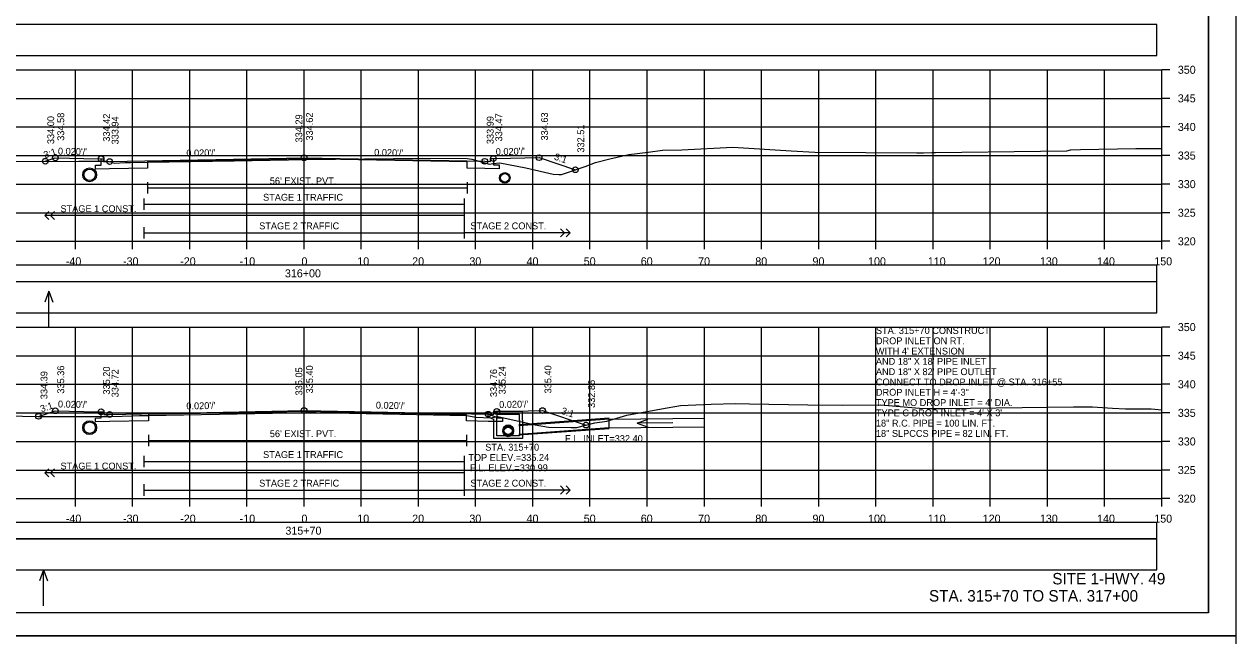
# Model space of a CAD drawing. Extents: x 1368122 to 1710785, y 373130 to 557566.
# Drawn here: x 1369306.6 to 1369518.5, y 375263.7 to 375370.7 of the extents above; entities that cross this region are included whole.
import ezdxf

# ---------------------------------------------------------------- set-up
doc = ezdxf.new("R2010")
doc.units = 0
for name, color, linetype in [('R_Alt Surface', 7, 'Continuous'), ('R_Axis', 7, 'Continuous'), ('R_Axis Annot', 7, 'Continuous'), ('R_Border', 7, 'Continuous'), ('R_Draft', 7, 'Continuous'), ('R_Exist Surface', 7, 'Continuous'), ('R_Fin Surface', 7, 'Continuous'), ('R_Grid', 7, 'Continuous'), ('R_No Plot', 7, 'Continuous'), ('R_Striping', 7, 'Continuous'), ('R_Water', 7, 'Continuous'), ('R_Water Annot', 7, 'Continuous'), ('R_Xsect Elev', 7, 'Continuous'), ('R_Xsect Slope', 7, 'Continuous')]:
    doc.layers.add(name, color=color, linetype=linetype)

msp = doc.modelspace()

# ---------------------------------------------------------------- linework, layer by layer
for points in [[(1369206.41, 375365.21), (1369504.71, 375365.21), (1369504.71, 375370.63), (1369206.41, 375370.63)], [(1369206.41, 375325.68), (1369504.71, 375325.68), (1369504.71, 375328.5), (1369206.41, 375328.5)], [(1369206.41, 375320.21), (1369504.71, 375320.21), (1369504.71, 375325.63), (1369206.41, 375325.63)], [(1369206.41, 375280.68), (1369504.71, 375280.68), (1369504.71, 375283.5), (1369206.41, 375283.5)], [(1369206.41, 375275.21), (1369504.71, 375275.21), (1369504.71, 375280.63), (1369206.41, 375280.63)]]:
    msp.add_lwpolyline(points, close=True)
at = {"layer": 'R_Alt Surface'}
for points in [[(1369388.66, 375347.16), (1369388.66, 375346.07), (1369389.66, 375346.05), (1369389.66, 375345.38), (1369387.16, 375345.43), (1369384.08, 375345.49), (1369384.08, 375346.57), (1369355.56, 375347.14), (1369328.2, 375346.59), (1369328.2, 375345.51), (1369321.56, 375345.38), (1369319.06, 375345.33), (1369319.06, 375346), (1369320.06, 375346.02), (1369320.06, 375347.11)], [(1369328.2, 375343.06), (1369328.2, 375341.06)], [(1369384.08, 375343.06), (1369384.08, 375341.06)], [(1369328.2, 375342.06), (1369384.08, 375342.06)], [(1369389.26, 375302.93), (1369389.26, 375301.84), (1369390.26, 375301.82), (1369390.26, 375301.15), (1369387.76, 375301.2), (1369383.96, 375301.28), (1369383.96, 375302.36), (1369355.56, 375302.92), (1369328.34, 375302.38), (1369328.33, 375301.3), (1369321.56, 375301.16), (1369319.06, 375301.11), (1369319.06, 375301.78), (1369320.06, 375301.8), (1369320.06, 375302.89)], [(1369328.34, 375298.84), (1369328.34, 375296.84)], [(1369328.34, 375297.84), (1369383.96, 375297.84)], [(1369383.96, 375298.84), (1369383.96, 375296.84)]]:
    msp.add_lwpolyline(points, dxfattribs=at)
at = {"layer": 'R_Axis'}
for p, q in [((1369505.56, 375332.69), (1369505.56, 375362.69)), ((1369506.96, 375362.69), (1369505.56, 375362.69)), ((1369506.96, 375357.69), (1369505.56, 375357.69)), ((1369506.96, 375352.69), (1369505.56, 375352.69)), ((1369506.96, 375347.69), (1369505.56, 375347.69)), ((1369506.96, 375342.69), (1369505.56, 375342.69)), ((1369506.96, 375337.69), (1369505.56, 375337.69)), ((1369205.56, 375332.69), (1369505.56, 375332.69)), ((1369315.56, 375331.29), (1369315.56, 375332.69)), ((1369325.56, 375331.29), (1369325.56, 375332.69)), ((1369335.56, 375331.29), (1369335.56, 375332.69)), ((1369345.56, 375331.29), (1369345.56, 375332.69)), ((1369355.56, 375331.29), (1369355.56, 375332.69)), ((1369365.56, 375331.29), (1369365.56, 375332.69)), ((1369375.56, 375331.29), (1369375.56, 375332.69)), ((1369385.56, 375331.29), (1369385.56, 375332.69)), ((1369395.56, 375331.29), (1369395.56, 375332.69)), ((1369405.56, 375331.29), (1369405.56, 375332.69)), ((1369415.56, 375331.29), (1369415.56, 375332.69)), ((1369425.56, 375331.29), (1369425.56, 375332.69)), ((1369435.56, 375331.29), (1369435.56, 375332.69)), ((1369445.56, 375331.29), (1369445.56, 375332.69)), ((1369455.56, 375331.29), (1369455.56, 375332.69)), ((1369465.56, 375331.29), (1369465.56, 375332.69)), ((1369475.56, 375331.29), (1369475.56, 375332.69)), ((1369485.56, 375331.29), (1369485.56, 375332.69)), ((1369495.56, 375331.29), (1369495.56, 375332.69)), ((1369505.56, 375331.29), (1369505.56, 375332.69)), ((1369506.96, 375332.69), (1369505.56, 375332.69)), ((1369505.56, 375287.69), (1369505.56, 375317.69)), ((1369506.96, 375317.69), (1369505.56, 375317.69)), ((1369506.96, 375312.69), (1369505.56, 375312.69)), ((1369506.96, 375307.69), (1369505.56, 375307.69)), ((1369506.96, 375302.69), (1369505.56, 375302.69)), ((1369506.96, 375297.69), (1369505.56, 375297.69)), ((1369506.96, 375292.69), (1369505.56, 375292.69)), ((1369205.56, 375287.69), (1369505.56, 375287.69)), ((1369315.56, 375286.29), (1369315.56, 375287.69)), ((1369325.56, 375286.29), (1369325.56, 375287.69)), ((1369335.56, 375286.29), (1369335.56, 375287.69)), ((1369345.56, 375286.29), (1369345.56, 375287.69)), ((1369355.56, 375286.29), (1369355.56, 375287.69)), ((1369365.56, 375286.29), (1369365.56, 375287.69)), ((1369375.56, 375286.29), (1369375.56, 375287.69)), ((1369385.56, 375286.29), (1369385.56, 375287.69)), ((1369395.56, 375286.29), (1369395.56, 375287.69)), ((1369405.56, 375286.29), (1369405.56, 375287.69)), ((1369415.56, 375286.29), (1369415.56, 375287.69)), ((1369425.56, 375286.29), (1369425.56, 375287.69)), ((1369435.56, 375286.29), (1369435.56, 375287.69)), ((1369445.56, 375286.29), (1369445.56, 375287.69)), ((1369455.56, 375286.29), (1369455.56, 375287.69)), ((1369465.56, 375286.29), (1369465.56, 375287.69)), ((1369475.56, 375286.29), (1369475.56, 375287.69)), ((1369485.56, 375286.29), (1369485.56, 375287.69)), ((1369495.56, 375286.29), (1369495.56, 375287.69)), ((1369505.56, 375286.29), (1369505.56, 375287.69)), ((1369506.96, 375287.69), (1369505.56, 375287.69))]:
    msp.add_line(p, q, dxfattribs=at)
at = {"layer": 'R_Border'}
for q in [(1369513.74, 375473.15), (1369197.56, 375267.69)]:
    msp.add_line((1369513.74, 375267.69), q, dxfattribs=at)
at = {"layer": 'R_Exist Surface'}
for points in [[(1369303.59, 375346.64), (1369316.18, 375346.72), (1369321.13, 375346.7), (1369321.78, 375346.58), (1369322.34, 375346.38), (1369324.3, 375346.45), (1369325.18, 375346.47), (1369328.2, 375346.51), (1369343.33, 375346.76), (1369355.96, 375346.99), (1369376.3, 375347.22), (1369384.08, 375347.2), (1369384.9, 375347.07), (1369387.98, 375346.18), (1369388.56, 375346.27), (1369389.8, 375346.44), (1369394.33, 375345.56), (1369399.12, 375344.45), (1369400.11, 375344.4), (1369400.59, 375344.39), (1369404.71, 375345.77), (1369406.54, 375346.48), (1369409.05, 375347.09), (1369412.34, 375347.86), (1369415.72, 375348.3), (1369418.23, 375348.62), (1369421.63, 375348.69), (1369430.57, 375349.13), (1369440.76, 375348.54), (1369444.86, 375348.3), (1369462.74, 375348.19), (1369463.86, 375348.18), (1369465.33, 375348.2), (1369466, 375348.2), (1369484.34, 375348.43), (1369488.93, 375348.5), (1369489.58, 375348.69), (1369489.66, 375348.71), (1369491.33, 375348.72), (1369501.04, 375348.91), (1369503.97, 375348.9), (1369505.56, 375348.9)], [(1369295.49, 375302.35), (1369308.99, 375302.08), (1369321.89, 375302.07), (1369325.61, 375302.17), (1369326.8, 375302.24), (1369328.19, 375302.23), (1369328.34, 375302.23), (1369350.06, 375302.64), (1369356.2, 375302.76), (1369357.68, 375302.74), (1369383.96, 375302.22), (1369385.66, 375301.95), (1369388.18, 375301.83), (1369389.19, 375301.99), (1369389.47, 375302.08), (1369395.96, 375300.6), (1369398.29, 375300.17), (1369402.21, 375300.14), (1369403.26, 375300.13), (1369406.41, 375300.95), (1369408.53, 375301.26), (1369411.99, 375302.31), (1369418.06, 375303.42), (1369421.37, 375303.95), (1369426.78, 375304.19), (1369430.99, 375304.34), (1369433.43, 375304.28), (1369443.63, 375304.11), (1369449.72, 375304.06), (1369456.45, 375304.1), (1369463.2, 375303.53), (1369464.54, 375303.43), (1369467.6, 375303.46), (1369490.13, 375303.76), (1369493.46, 375303.74), (1369496.94, 375303.49), (1369499.19, 375303.37), (1369503.72, 375303.38), (1369505.56, 375303.24)]]:
    msp.add_lwpolyline(points, dxfattribs=at)
at = {"layer": 'R_Fin Surface'}
for points in [[(1369310.31, 375346.69), (1369312.06, 375347.27), (1369317.06, 375347.17), (1369320.06, 375347.11), (1369320.56, 375347.11), (1369320.56, 375346.61), (1369321.56, 375346.63), (1369355.56, 375347.31), (1369387.16, 375346.68), (1369388.16, 375346.66), (1369388.16, 375347.16), (1369388.66, 375347.16), (1369391.66, 375347.22), (1369396.66, 375347.32), (1369403, 375345.2)], [(1369309.13, 375302.08), (1369312.06, 375303.05), (1369317.06, 375302.95), (1369320.06, 375302.89), (1369320.56, 375302.89), (1369320.56, 375302.39), (1369321.56, 375302.41), (1369355.56, 375303.09), (1369387.76, 375302.45), (1369388.76, 375302.43), (1369388.76, 375302.93), (1369389.26, 375302.93), (1369392.26, 375302.99), (1369397.26, 375303.09), (1369404.88, 375300.55)]]:
    msp.add_lwpolyline(points, dxfattribs=at)
at = {"layer": 'R_Grid'}
for p, q in [((1369205.56, 375362.69), (1369505.56, 375362.69)), ((1369315.56, 375332.69), (1369315.56, 375362.69)), ((1369325.56, 375332.69), (1369325.56, 375362.69)), ((1369335.56, 375332.69), (1369335.56, 375362.69)), ((1369345.56, 375332.69), (1369345.56, 375362.69)), ((1369355.56, 375332.69), (1369355.56, 375362.69)), ((1369365.56, 375332.69), (1369365.56, 375362.69)), ((1369375.56, 375332.69), (1369375.56, 375362.69)), ((1369385.56, 375332.69), (1369385.56, 375362.69)), ((1369395.56, 375332.69), (1369395.56, 375362.69)), ((1369405.56, 375332.69), (1369405.56, 375362.69)), ((1369415.56, 375332.69), (1369415.56, 375362.69)), ((1369425.56, 375332.69), (1369425.56, 375362.69)), ((1369435.56, 375332.69), (1369435.56, 375362.69)), ((1369445.56, 375332.69), (1369445.56, 375362.69)), ((1369455.56, 375332.69), (1369455.56, 375362.69)), ((1369465.56, 375332.69), (1369465.56, 375362.69)), ((1369475.56, 375332.69), (1369475.56, 375362.69)), ((1369485.56, 375332.69), (1369485.56, 375362.69)), ((1369495.56, 375332.69), (1369495.56, 375362.69)), ((1369505.56, 375332.69), (1369505.56, 375362.69)), ((1369205.56, 375357.69), (1369505.56, 375357.69)), ((1369205.56, 375352.69), (1369505.56, 375352.69)), ((1369205.56, 375347.69), (1369505.56, 375347.69)), ((1369205.56, 375342.69), (1369505.56, 375342.69)), ((1369205.56, 375337.69), (1369505.56, 375337.69)), ((1369205.56, 375332.69), (1369505.56, 375332.69)), ((1369205.56, 375317.69), (1369505.56, 375317.69)), ((1369315.56, 375287.69), (1369315.56, 375317.69)), ((1369325.56, 375287.69), (1369325.56, 375317.69)), ((1369335.56, 375287.69), (1369335.56, 375317.69)), ((1369345.56, 375287.69), (1369345.56, 375317.69)), ((1369355.56, 375287.69), (1369355.56, 375317.69)), ((1369365.56, 375287.69), (1369365.56, 375317.69)), ((1369375.56, 375287.69), (1369375.56, 375317.69)), ((1369385.56, 375287.69), (1369385.56, 375317.69)), ((1369395.56, 375287.69), (1369395.56, 375317.69)), ((1369405.56, 375287.69), (1369405.56, 375317.69)), ((1369415.56, 375287.69), (1369415.56, 375317.69)), ((1369425.56, 375287.69), (1369425.56, 375317.69)), ((1369435.56, 375287.69), (1369435.56, 375317.69)), ((1369445.56, 375287.69), (1369445.56, 375317.69)), ((1369455.56, 375287.69), (1369455.56, 375317.69)), ((1369465.56, 375287.69), (1369465.56, 375317.69)), ((1369475.56, 375287.69), (1369475.56, 375317.69)), ((1369485.56, 375287.69), (1369485.56, 375317.69)), ((1369495.56, 375287.69), (1369495.56, 375317.69)), ((1369505.56, 375287.69), (1369505.56, 375317.69)), ((1369205.56, 375312.69), (1369505.56, 375312.69)), ((1369205.56, 375307.69), (1369505.56, 375307.69)), ((1369205.56, 375302.69), (1369505.56, 375302.69)), ((1369205.56, 375297.69), (1369505.56, 375297.69)), ((1369205.56, 375292.69), (1369505.56, 375292.69)), ((1369205.56, 375287.69), (1369505.56, 375287.69))]:
    msp.add_line(p, q, dxfattribs=at)
at = {"layer": 'R_No Plot'}
for p, q in [((1369408.91, 375301.75), (1369393.14, 375300.6)), ((1369408.91, 375299.92), (1369393.14, 375298.76)), ((1369185.16, 375263.71), (1369518.49, 375263.71)), ((1369185.16, 375263.71), (1369518.49, 375263.71))]:
    msp.add_line(p, q, dxfattribs=at)
for points in [[(1369185.15, 375477.04), (1369518.49, 375477.04), (1369518.49, 375263.71), (1369185.15, 375263.71)], [(1369431.48, 375473.15), (1369451.1, 375473.15), (1369451.1, 375463.27), (1369467.21, 375463.27), (1369490.41, 375463.27), (1369490.53, 375435.11), (1369513.74, 375435.11), (1369513.74, 375267.69), (1369197.56, 375267.69), (1369197.56, 375473.15)], [(1369185.15, 375263.71), (1369518.49, 375263.71), (1369518.49, 375050.37), (1369185.15, 375050.37)]]:
    msp.add_lwpolyline(points, close=True, dxfattribs=at)
for centre, radius in [((1369310.31, 375346.69), 0.5), ((1369312.06, 375347.27), 0.5), ((1369320.06, 375347.11), 0.5), ((1369321.56, 375346.63), 0.5), ((1369355.56, 375347.31), 0.5), ((1369387.16, 375346.68), 0.5), ((1369388.66, 375347.16), 0.5), ((1369396.66, 375347.32), 0.5), ((1369318.06, 375344.33), 1.21), ((1369390.66, 375343.79), 0.917), ((1369403, 375345.2), 0.5), ((1369309.13, 375302.08), 0.5), ((1369312.06, 375303.05), 0.5), ((1369320.06, 375302.89), 0.5), ((1369321.56, 375302.41), 0.5), ((1369355.56, 375303.09), 0.5), ((1369387.76, 375302.45), 0.5), ((1369389.26, 375302.93), 0.5), ((1369397.26, 375303.09), 0.5), ((1369318.06, 375300.1), 1.21), ((1369391.26, 375299.68), 0.917), ((1369391.26, 375299.43), 0.917), ((1369404.88, 375300.55), 0.5)]:
    msp.add_circle(centre, radius, dxfattribs=at)
at = {"layer": 'R_Striping'}
for p, q in [((1369310.2, 375337.19), (1369310.91, 375337.9)), ((1369310.91, 375336.48), (1369310.2, 375337.19)), ((1369311.2, 375337.19), (1369311.91, 375337.9)), ((1369311.91, 375336.48), (1369311.2, 375337.19)), ((1369402.11, 375334.19), (1369383.56, 375334.19)), ((1369401.11, 375334.19), (1369400.41, 375334.9)), ((1369400.41, 375333.48), (1369401.11, 375334.19)), ((1369402.11, 375334.19), (1369401.41, 375334.9)), ((1369401.41, 375333.48), (1369402.11, 375334.19)), ((1369310.2, 375292.19), (1369310.91, 375292.9)), ((1369310.91, 375291.48), (1369310.2, 375292.19)), ((1369311.2, 375292.19), (1369311.91, 375292.9)), ((1369311.91, 375291.48), (1369311.2, 375292.19)), ((1369401.11, 375289.19), (1369400.41, 375289.9)), ((1369402.11, 375289.19), (1369401.41, 375289.9)), ((1369402.11, 375289.19), (1369383.56, 375289.19)), ((1369400.41, 375288.48), (1369401.11, 375289.19)), ((1369401.41, 375288.48), (1369402.11, 375289.19))]:
    msp.add_line(p, q, dxfattribs=at)
for points in [[(1369327.56, 375340.19), (1369327.56, 375338.19)], [(1369383.56, 375340.19), (1369383.56, 375333.19)], [(1369327.56, 375339.19), (1369383.56, 375339.19)], [(1369383.56, 375337.19), (1369310.2, 375337.19)], [(1369327.56, 375335.19), (1369327.56, 375333.19)], [(1369327.56, 375334.19), (1369383.56, 375334.19)], [(1369327.56, 375295.19), (1369327.56, 375293.19)], [(1369327.56, 375294.19), (1369383.56, 375294.19)], [(1369383.56, 375295.19), (1369383.56, 375288.19)], [(1369383.56, 375292.19), (1369310.2, 375292.19)], [(1369327.56, 375290.19), (1369327.56, 375288.19)], [(1369327.56, 375289.19), (1369383.56, 375289.19)]]:
    msp.add_lwpolyline(points, dxfattribs=at)
at = {"layer": 'R_Water'}
for p, q in [((1369387.76, 375302.45), (1369389.26, 375301.93)), ((1369388.93, 375302.76), (1369389.01, 375302.93)), ((1369388.93, 375302.76), (1369389.26, 375302.43)), ((1369393.76, 375302.93), (1369389.01, 375302.93)), ((1369393.26, 375302.43), (1369389.26, 375302.43)), ((1369393.26, 375301.43), (1369393.26, 375302.43)), ((1369393.76, 375301.43), (1369393.76, 375302.93)), ((1369387.76, 375301.92), (1369388.76, 375301.57)), ((1369388.76, 375301.43), (1369388.76, 375301.57)), ((1369389.26, 375301.43), (1369389.26, 375301.93)), ((1369408.91, 375301.59), (1369393.14, 375300.43)), ((1369408.91, 375300.09), (1369393.14, 375298.93)), ((1369408.91, 375301.59), (1369425.56, 375301.75)), ((1369408.91, 375300.09), (1369408.91, 375301.59)), ((1369408.91, 375300.09), (1369425.56, 375300.25))]:
    msp.add_line(p, q, dxfattribs=at)
for points in [[(1369387.76, 375301.92), (1369387.76, 375302.45)], [(1369393.76, 375301.43), (1369393.76, 375298.18), (1369391.26, 375298.18), (1369388.76, 375298.18), (1369388.76, 375301.43)], [(1369393.26, 375301.43), (1369393.26, 375298.68), (1369391.26, 375298.68), (1369389.26, 375298.68), (1369389.26, 375301.43)]]:
    msp.add_lwpolyline(points, dxfattribs=at)
for centre, radius in [((1369318.06, 375344.33), 1), ((1369390.66, 375343.79), 0.75), ((1369318.06, 375300.1), 1), ((1369391.26, 375299.68), 0.75), ((1369391.26, 375299.43), 0.75)]:
    msp.add_circle(centre, radius, dxfattribs=at)
at = {"layer": 'R_Water Annot'}
for p, q in [((1369310.91, 375323.98), (1369310.21, 375322.05)), ((1369310.91, 375317.69), (1369310.91, 375323.98)), ((1369310.91, 375323.98), (1369311.61, 375322.05)), ((1369413.79, 375300.86), (1369415.7, 375301.58)), ((1369420.07, 375300.93), (1369413.79, 375300.86)), ((1369413.79, 375300.86), (1369415.72, 375300.18)), ((1369310.01, 375275.21), (1369309.31, 375273.29)), ((1369310.01, 375268.93), (1369310.01, 375275.21)), ((1369310.01, 375275.21), (1369310.71, 375273.29))]:
    msp.add_line(p, q, dxfattribs=at)
at = {"layer": 'R_Xsect Elev'}
for p, q in [((1369355.56, 375346.98), (1369355.56, 375356.98)), ((1369355.56, 375302.74), (1369355.56, 375312.74))]:
    msp.add_line(p, q, dxfattribs=at)

# ---------------------------------------------------------------- texts
at = {"layer": 'R_Axis Annot'}
for s, p in [('350', (1369508.36, 375361.99)), ('345', (1369508.36, 375356.99)), ('340', (1369508.36, 375351.99)), ('335', (1369508.36, 375346.99)), ('330', (1369508.36, 375341.99)), ('325', (1369508.36, 375336.99)), ('320', (1369508.36, 375331.99)), ('-40', (1369313.9, 375328.49)), ('-30', (1369323.9, 375328.49)), ('-20', (1369333.9, 375328.49)), ('-10', (1369344.3, 375328.49)), ('0', (1369355.1, 375328.49)), ('10', (1369364.87, 375328.49)), ('20', (1369374.47, 375328.49)), ('30', (1369384.47, 375328.49)), ('40', (1369394.47, 375328.49)), ('50', (1369404.47, 375328.49)), ('60', (1369414.44, 375328.49)), ('70', (1369424.47, 375328.49)), ('80', (1369434.47, 375328.49)), ('90', (1369444.47, 375328.49)), ('100', (1369454.19, 375328.49)), ('110', (1369464.64, 375328.49)), ('120', (1369474.24, 375328.49)), ('130', (1369484.24, 375328.49)), ('140', (1369494.24, 375328.49)), ('150', (1369504.24, 375328.49)), ('316+00', (1369352.21, 375326.39)), ('350', (1369508.36, 375316.99)), ('345', (1369508.36, 375311.99)), ('340', (1369508.36, 375306.99)), ('335', (1369508.36, 375301.99)), ('330', (1369508.36, 375296.99)), ('325', (1369508.36, 375291.99)), ('320', (1369508.36, 375286.99)), ('-40', (1369313.9, 375283.49)), ('-30', (1369323.9, 375283.49)), ('-20', (1369333.9, 375283.49)), ('-10', (1369344.3, 375283.49)), ('0', (1369355.1, 375283.49)), ('10', (1369364.87, 375283.49)), ('20', (1369374.47, 375283.49)), ('30', (1369384.47, 375283.49)), ('40', (1369394.47, 375283.49)), ('50', (1369404.47, 375283.49)), ('60', (1369414.44, 375283.49)), ('70', (1369424.47, 375283.49)), ('80', (1369434.47, 375283.49)), ('90', (1369444.47, 375283.49)), ('100', (1369454.19, 375283.49)), ('110', (1369464.64, 375283.49)), ('120', (1369474.24, 375283.49)), ('130', (1369484.24, 375283.49)), ('140', (1369494.24, 375283.49)), ('150', (1369504.24, 375283.49)), ('315+70', (1369352.3, 375281.39))]:
    msp.add_text(s, height=1.4, dxfattribs=at).set_placement(p)
at = {"layer": 'R_Draft'}
for s, p in [('SITE 1-HWY. 49', (1369486.41, 375272.69)), ('STA. 315+70 TO STA. 317+00', (1369464.84, 375269.69))]:
    msp.add_text(s, height=2, dxfattribs=at).set_placement(p)
at = {"layer": 'R_Striping'}
for s, p in [('STAGE 1 TRAFFIC', (1369348.39, 375339.79)), ('STAGE 1 CONST.', (1369312.96, 375337.79)), ('STAGE 2 TRAFFIC', (1369347.71, 375334.79)), ('STAGE 2 CONST.', (1369384.64, 375334.79)), ('STAGE 1 TRAFFIC', (1369348.39, 375294.79)), ('STAGE 1 CONST.', (1369312.96, 375292.79)), ('STAGE 2 TRAFFIC', (1369347.71, 375289.79)), ('STAGE 2 CONST.', (1369384.64, 375289.79))]:
    msp.add_text(s, height=1.2, dxfattribs=at).set_placement(p)
at = {"layer": 'R_Water'}
for p in [(1369349.57, 375342.66), (1369349.57, 375298.44)]:
    msp.add_text("56' EXIST. PVT.", height=1.2, dxfattribs=at).set_placement(p)
at = {"layer": 'R_Water Annot'}
for s, p in [('STA. 315+70 CONSTRUCT', (1369455.56, 375316.49)), ('DROP INLET ON RT.', (1369455.56, 375314.69)), ("WITH 4' EXTENSION", (1369455.56, 375312.89)), ('AND 18" X 18\' PIPE INLET', (1369455.56, 375311.09)), ('AND 18" X 82\' PIPE OUTLET', (1369455.56, 375309.29)), ('CONNECT TO DROP INLET @ STA. 316+55', (1369455.56, 375307.49)), ('DROP INLET H = 4\'-3"', (1369455.56, 375305.69)), ("TYPE MO DROP INLET = 4' DIA.", (1369455.56, 375303.89)), ("TYPE C DROP INLET = 4' X 3'", (1369455.56, 375302.09)), ('18" R.C. PIPE = 100 LIN. FT.', (1369455.56, 375300.29)), ('F.L. INLET=332.40', (1369401.19, 375297.59)), ('18" SLPCCS PIPE = 82 LIN. FT.', (1369455.56, 375298.49)), ('STA. 315+70', (1369387.25, 375296.08)), ('TOP ELEV.=335.24', (1369384.28, 375294.28)), ('F.L. ELEV.=330.99', (1369384.58, 375292.48))]:
    msp.add_text(s, height=1.2, dxfattribs=at).set_placement(p)
at = {"layer": 'R_Xsect Elev'}
for s, p in [('334.58', (1369313.61, 375350.27)), ('334.62', (1369357.11, 375350.31)), ('334.47', (1369390.21, 375350.16)), ('334.63', (1369398.21, 375350.32)), ('334.00', (1369311.86, 375349.69)), ('334.42', (1369321.61, 375350.11)), ('333.94', (1369323.11, 375349.63)), ('334.29', (1369355.26, 375349.98)), ('333.99', (1369388.71, 375349.68)), ('332.51', (1369404.55, 375348.2)), ('335.36', (1369313.61, 375306.05)), ('335.20', (1369321.61, 375305.89)), ('335.05', (1369355.26, 375305.74)), ('335.40', (1369357.11, 375306.09)), ('335.24', (1369390.81, 375305.93)), ('335.40', (1369398.81, 375306.09)), ('334.39', (1369310.68, 375305.08)), ('334.72', (1369323.11, 375305.41)), ('334.76', (1369389.31, 375305.45)), ('332.86', (1369406.43, 375303.55))]:
    msp.add_text(s, height=1.2, rotation=90, dxfattribs=at).set_placement(p)
at = {"layer": 'R_Xsect Slope'}
for s, rotation, p in [('3:1', 18.4349, (1369310.24, 375347.19)), ("0.020'/'", 358.8542, (1369312.51, 375347.86)), ("0.020'/'", 1.1458, (1369334.99, 375347.5)), ("0.020'/'", 358.8542, (1369367.81, 375347.66)), ("0.020'/'", 1.1458, (1369389.09, 375347.76)), ('3:1', 341.5651, (1369399.2, 375347)), ('3:1', 18.4349, (1369309.65, 375302.78)), ("0.020'/'", 358.8542, (1369312.51, 375303.64)), ("0.020'/'", 1.1458, (1369334.99, 375303.28)), ("0.020'/'", 358.8542, (1369368.11, 375303.44)), ("0.020'/'", 1.1458, (1369389.69, 375303.54)), ('3:1', 341.5651, (1369400.44, 375302.56))]:
    msp.add_text(s, height=1.2, rotation=rotation, dxfattribs=at).set_placement(p)

doc.saveas('drawing.dxf')
